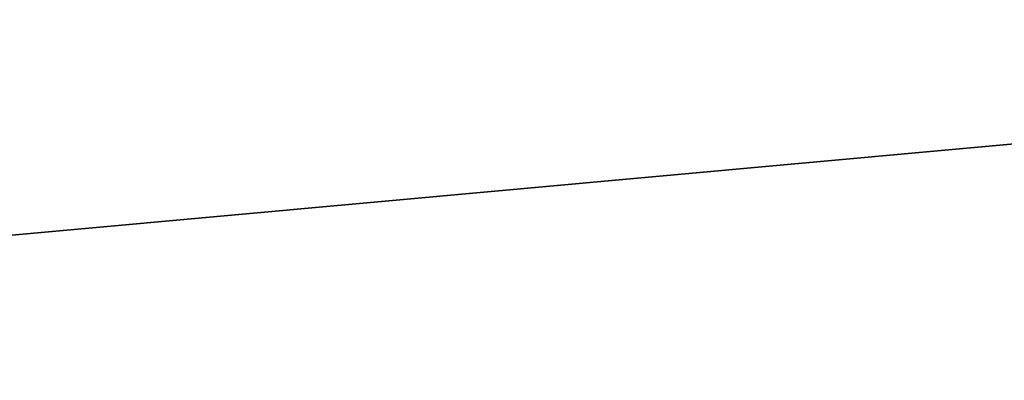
# Model space of a CAD drawing. Header units: inches. Extents: x 0.45 to 9.5, y -0.08 to 2.37.
# Tile 325 of 656: x 4.2461 to 4.4669, y 0.4034 to 0.4844. Entities that reach past the tile are written whole.
import ezdxf

# ---------------------------------------------------------------- set-up
doc = ezdxf.new("R2010")
doc.units = ezdxf.units.IN
doc.header["$LTSCALE"] = 86.857513
doc.header["$MEASUREMENT"] = 0
for name, color, linetype in [('5027', 7, 'CONTINUOUS'), ('5030', 7, 'CONTINUOUS'), ('5131', 7, 'CONTINUOUS'), ('5134', 7, 'CONTINUOUS')]:
    doc.layers.add(name, color=color, linetype=linetype)

msp = doc.modelspace()

# ---------------------------------------------------------------- linework, layer by layer
at = {"layer": '5027', "linetype": 'CONTINUOUS'}
for points in [[(0.45017, 0.59259, -4.42756), (0.4478, 0.14026, -4.42756), (4.97526, 0.14026, 0.0999), (0.45017, 0.59259, -4.42756)], [(4.97671, 0.59259, 0.09753), (0.45017, 0.59259, -4.42465), (4.97526, 0.14026, 0.0999), (4.97671, 0.59259, 0.09753)], [(0.45017, 0.59259, -4.42465), (0.45017, 0.59259, -4.42756), (4.97526, 0.14026, 0.0999), (0.45017, 0.59259, -4.42465)]]:
    msp.add_3dface(points, dxfattribs=at)
at = {"layer": '5030', "linetype": 'CONTINUOUS'}
for points in [[(0.4478, 0.14026, -4.42756), (0.45017, 0.59259, -4.42756), (4.9738, 0.59259, -8.95265), (0.4478, 0.14026, -4.42756)], [(4.97526, 0.14026, -8.95501), (0.4478, 0.14026, -4.42756), (4.9738, 0.59259, -8.95265), (4.97526, 0.14026, -8.95501)]]:
    msp.add_3dface(points, dxfattribs=at)
at = {"layer": '5131', "linetype": 'CONTINUOUS'}
for points in [[(2.98741, 0.50271, -8.38243), (2.98661, 0.32126, -8.3838), (4.9738, 0.2358, -8.85624), (2.98741, 0.50271, -8.38243)], [(4.97526, 0.50271, -8.85391), (2.98741, 0.50271, -8.38243), (4.9738, 0.2358, -8.85624), (4.97526, 0.50271, -8.85391)]]:
    msp.add_3dface(points, dxfattribs=at)
at = {"layer": '5134', "linetype": 'CONTINUOUS'}
for points in [[(2.98741, 0.50271, -0.47269), (4.97526, 0.50271, -0.00121), (2.98661, 0.32126, -0.47131), (2.98741, 0.50271, -0.47269)], [(4.97526, 0.50271, -0.00121), (4.97671, 0.2358, 0.00112), (2.98661, 0.32126, -0.47131), (4.97526, 0.50271, -0.00121)]]:
    msp.add_3dface(points, dxfattribs=at)

doc.saveas('drawing.dxf')
